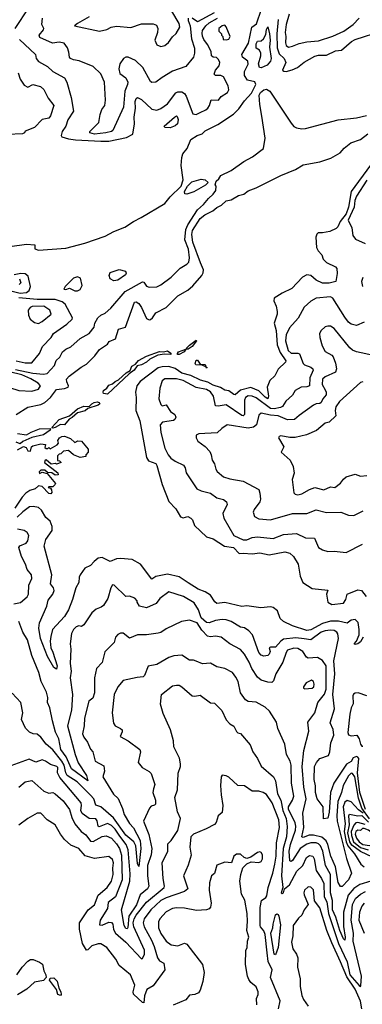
# Model space of a CAD drawing. Extents: x 1552033 to 1694788, y 811965 to 917215.
# Tile 419 of 632: x 1641212 to 1643840, y 848599 to 856153. Entities that reach past the tile are written whole.
import ezdxf

# ---------------------------------------------------------------- set-up
doc = ezdxf.new("R2010")
doc.units = 0

msp = doc.modelspace()

# ---------------------------------------------------------------- linework, layer by layer
at = {"layer": '0CON20XD'}
for points in [[(1641135, 854413.9), (1641265, 854430.4), (1641326.9, 854426.9), (1641328.8, 854395), (1641355.5, 854385.5), (1641565, 854401.3), (1641710.8, 854439.2), (1641867.2, 854492.8), (1641935, 854528.8), (1642017.6, 854562.4), (1642084.5, 854605.5), (1642144.7, 854635.3), (1642325, 854742.8), (1642365.8, 854795), (1642450.8, 854875), (1642465.7, 854925), (1642450.2, 855035), (1642455, 855096.7), (1642462.9, 855125), (1642495.5, 855164.5), (1642524, 855235), (1642573.3, 855265), (1642612, 855278), (1642635, 855300.6), (1642732.2, 855347.8), (1642850.8, 855429.2), (1642891.7, 855468.3), (1642935, 855530.8), (1642990.7, 855589.3), (1643022.9, 855655), (1643015, 855675.7), (1642958.9, 855688.9), (1642937.5, 855725), (1642936.8, 855755), (1642965, 855811.2), (1642961.8, 855835), (1642921.1, 855865), (1642914.8, 855885), (1642966.9, 855973.1), (1642993.1, 856096.9), (1643027.9, 856122.1), (1643066.2, 856233.8)], [(1641175, 856275.3), (1641269.5, 856269.5), (1641279.6, 856259.6), (1641278.5, 856245), (1641175.3, 856084.7)], [(1641745, 856174.1), (1641654.6, 856125), (1641632, 856105), (1641825, 856064.2), (1641881.3, 856078.7), (1641912.5, 856095), (1641955, 856102.9), (1642065, 856093.4), (1642145, 856120.6), (1642235, 856121.4), (1642260, 856110), (1642270.4, 856085), (1642267.7, 856055), (1642249.1, 855995), (1642265, 855959.2), (1642295, 855946.2), (1642325, 855955.8), (1642353, 855977), (1642385, 856022), (1642413, 856047), (1642440, 856095), (1642435.8, 856125), (1642378.5, 856218.5)], [(1641210.3, 856000.3), (1641334.2, 855885), (1641338.6, 855855), (1641355, 855832.5), (1641425, 855793.3), (1641466.8, 855756.8), (1641555, 855707.8), (1641574.6, 855675), (1641607.5, 855555), (1641625, 855450), (1641580.4, 855385), (1641566.8, 855335), (1641537.5, 855295), (1641530, 855265), (1641534.4, 855255), (1641585, 855239.4), (1641641, 855231), (1641835, 855220), (1641895, 855220), (1642031.1, 855248.9), (1642080, 855275), (1642092.6, 855355), (1642089.7, 855405), (1642099, 855475), (1642097.5, 855525), (1642105, 855549.2), (1642115, 855555.7), (1642145, 855541.1), (1642225, 855466.8), (1642265, 855460), (1642295, 855471.5), (1642345, 855507.1), (1642408.7, 855591.3), (1642425, 855599.6), (1642455, 855600.5), (1642475.9, 855585.9), (1642487.6, 855567.6), (1642540, 855430), (1642565, 855424.6), (1642595, 855441.1), (1642639.1, 855460.9), (1642655.7, 855475), (1642668.9, 855495), (1642681.4, 855538.6), (1642736.7, 855535), (1642756.1, 855563.9), (1642805, 855594.2), (1642815.7, 855615), (1642810, 855645), (1642774.4, 855714.4), (1642755, 855724.3), (1642715, 855724), (1642704.1, 855734.1), (1642712.9, 855765), (1642742.1, 855797.9), (1642746.9, 855825), (1642737.3, 855847.3), (1642722.4, 855862.4), (1642695, 855865.6), (1642684, 855875), (1642679.4, 855909.4), (1642653.4, 855963.4), (1642625, 856000), (1642615, 856026.7), (1642610.8, 856050.8), (1642615, 856069.2), (1642639.6, 856105), (1642665, 856127.9), (1642730, 856165)], [(1642503.3, 856165), (1642503.8, 856146.2), (1642519.5, 856105), (1642529.8, 856005), (1642551.9, 855935), (1642552.5, 855895), (1642545.3, 855864.7), (1642485, 855793.3), (1642385, 855758.2), (1642305, 855708.5), (1642255, 855674.3), (1642225, 855670), (1642215, 855678.8), (1642155.7, 855785), (1642098.9, 855838.9), (1642045, 855865.8), (1642025, 855865.6), (1642007.5, 855855), (1641978.8, 855815), (1641972.4, 855775), (1641981.2, 855741.2), (1642025, 855705.8), (1642040.7, 855675), (1642039.3, 855655), (1642017.8, 855605), (1642008.7, 855481.3), (1641927.4, 855302.6), (1641915.8, 855294.2), (1641872.9, 855285), (1641785, 855274.1), (1641750, 855285), (1641750, 855295), (1641819.2, 855365), (1641828.6, 855425), (1641842.9, 855465), (1641865.5, 855494.5), (1641871.2, 855535), (1641861.5, 855675), (1641835, 855737.5), (1641776.7, 855795), (1641668.4, 855838.4), (1641625, 855844.4), (1641600.9, 855855), (1641593.4, 855865), (1641589.1, 855905), (1641577.6, 855937.6), (1641552, 855972), (1641515, 855980), (1641462.4, 855972.4), (1641367.2, 856017.2), (1641360.9, 856035), (1641394.3, 856075), (1641395.8, 856085), (1641382.5, 856115), (1641386.9, 856165)], [(1642704.7, 856205), (1642575, 856137.1), (1642535, 856165.2)], [(1643195.7, 856155), (1643185.4, 856045), (1643186.6, 855936.6), (1643201.1, 855891.1), (1643240, 855855), (1643253.3, 855825), (1643227.8, 855765), (1643237.5, 855757.5), (1643255, 855756.4), (1643300.6, 855769.4), (1643343.5, 855786.5), (1643395, 855827.6), (1643475, 855874.1), (1643505, 855882), (1643565, 855880), (1643635, 855912.9), (1643680.3, 855919.7), (1643757.3, 855985), (1643785, 856001.6), (1643993.4, 856066.6), (1644019.2, 856085), (1644024.5, 856125), (1644044.2, 856155)], [(1643280, 856195), (1643255, 856116.7), (1643246.9, 856055), (1643253.9, 856023.9), (1643251.6, 855975), (1643256.5, 855955), (1643275, 855943.3), (1643305, 855948.7), (1643355, 855970.4), (1643415, 855982.5), (1643505, 855990.5), (1643613.7, 856026.3), (1643698, 856065), (1643770, 856115), (1643815, 856164.2)], [(1642795, 855997.5), (1642815, 856002.5), (1642826.7, 856025), (1642795, 856097.5), (1642785, 856110), (1642765, 856106.2), (1642740, 856085), (1642740, 856065), (1642760, 856045), (1642760, 856035), (1642770, 856025), (1642771.7, 856001.7), (1642795, 855997.5)], [(1643065, 855782.5), (1643050.4, 855785), (1643044.2, 855814.2), (1643062.4, 855875), (1643062.5, 855895), (1643050.3, 855920.2), (1643025.5, 855935.5), (1643025, 855966.7), (1643035, 855987.3), (1643065, 855990.4), (1643083.2, 856006.8), (1643100.7, 856039.3), (1643105, 856077.5), (1643115, 856097.5), (1643129.2, 856045), (1643133.4, 855995), (1643127.9, 855942.1), (1643141.2, 855855), (1643134.8, 855835), (1643110.2, 855805), (1643065, 855782.5)], [(1641199, 855745), (1641215, 855695.6), (1641245, 855650.8), (1641275, 855635.8), (1641313.6, 855656.4), (1641370.9, 855640.9), (1641397.6, 855617.6), (1641429.8, 855549.8), (1641474.5, 855494.5), (1641447.9, 855415), (1641435, 855397.5), (1641385, 855387.3), (1641325, 855325.7), (1641255, 855296.7), (1641248.8, 855285), (1641233.2, 855276.8), (1641118.3, 855271.7)], [(1641178.5, 853468.5), (1641311.6, 853441.6), (1641395, 853433.5), (1641422.1, 853437.9), (1641479.9, 853500.1), (1641492.4, 853537.6), (1641520.8, 853565), (1641539.5, 853605), (1641565, 853624.4), (1641605, 853642.9), (1641675, 853707.8), (1641745, 853746.7), (1641783.3, 853795), (1641787.8, 853825), (1641811.5, 853865), (1641834.1, 853885), (1641868.7, 853901.3), (1641910.4, 853939.6), (1642021, 854069), (1642155, 854141.1), (1642165, 854138.6), (1642185, 854107.8), (1642205, 854101.8), (1642265, 854104.5), (1642295, 854117.8), (1642375, 854177.3), (1642443.2, 854246.8), (1642495, 854276.4), (1642508.4, 854291.6), (1642514.2, 854325.8), (1642506.2, 854393.8), (1642479.7, 854465), (1642487.5, 854542.5), (1642501.8, 854578.2), (1642576, 854694), (1642622, 854735), (1642659.2, 854780.8), (1642696.7, 854815), (1642716.1, 854843.9), (1642720, 854875), (1642712.5, 854885), (1642720, 854915), (1642738.8, 854931.2), (1642755, 854957.1), (1642833.4, 854996.6), (1642932.4, 855065), (1642998.2, 855101.8), (1643081.3, 855165), (1643093.6, 855245), (1643068.3, 855411.7), (1643052.9, 855502.9), (1643048.3, 855575), (1643058.5, 855595), (1643085, 855614.6), (1643105, 855621.2), (1643131, 855605), (1643295, 855359), (1643315, 855333.8), (1643335, 855322.6), (1643375, 855315.6), (1643405, 855319.1), (1643655, 855383.5), (1643795, 855400.8), (1643871.6, 855418.4)], [(1642365, 855324.3), (1642324.7, 855324.7), (1642319.5, 855335), (1642398.6, 855405), (1642415, 855414.3), (1642420.9, 855410.9), (1642426.6, 855386.6), (1642421.2, 855355), (1642405, 855338.9), (1642365, 855324.3)], [(1642598.1, 854288.1), (1642540.8, 854445), (1642532.3, 854505), (1642537.8, 854535), (1642595, 854627.6), (1642631.2, 854655), (1642693.1, 854686.9), (1642725, 854712.6), (1642760.9, 854729.1), (1642795, 854762.5), (1642835, 854769.8), (1642891.1, 854805), (1642931.3, 854815), (1642965, 854839.6), (1643025, 854862.8), (1643215, 854956.5), (1643327.5, 855002.5), (1643385, 855039), (1643515, 855061.7), (1643599.6, 855090.4), (1643668.8, 855131.2), (1643701.5, 855168.5), (1643752.6, 855207.4), (1643825.8, 855235), (1643881.9, 855278.1)], [(1643902.2, 855037.8), (1643754.5, 854835.5), (1643734.7, 854715), (1643715, 854662.9), (1643669.4, 854605), (1643651.5, 854565), (1643638.5, 854551.5), (1643591.8, 854528.2), (1643535, 854517.7), (1643501.6, 854518.4), (1643491.2, 854508.8), (1643484.1, 854485), (1643488.6, 854405), (1643500.8, 854380.8), (1643528.7, 854348.7), (1643540.4, 854315), (1643565, 854291.5), (1643635, 854257.1), (1643644, 854245), (1643646.2, 854205), (1643635.8, 854144.2), (1643585, 854131.9), (1643535, 854131.8), (1643486, 854156), (1643445, 854191.8), (1643415, 854196.1), (1643381.5, 854178.5), (1643300.2, 854089.8), (1643225.3, 854054.7), (1643163.5, 854016.5), (1643162.4, 853995), (1643178.7, 853955), (1643185.9, 853915), (1643185.8, 853894.2), (1643164.5, 853825), (1643178.8, 853768.8), (1643187.6, 853657.6), (1643208.7, 853598.7), (1643254, 853535), (1643251.2, 853525), (1643195, 853471.2), (1643168.3, 853421.7), (1643130, 853385), (1643109.1, 853335), (1643120, 853265), (1643115.4, 853244.6), (1643095, 853256.8), (1643046.9, 853306.9), (1642985, 853330.5), (1642905, 853309.7), (1642865, 853275.4), (1642855, 853276.7), (1642815.1, 853305.1), (1642785, 853311.2), (1642751.3, 853331.4), (1642695, 853348.6), (1642655, 853372.9), (1642598.6, 853388.6), (1642525, 853422.4), (1642455, 853440.3), (1642405, 853477.2), (1642355, 853491.2), (1642305, 853489.7), (1642275, 853481.6), (1642135, 853378.1), (1642109.4, 853345), (1642100.8, 853295), (1642106.4, 853255), (1642102, 853155), (1642132.9, 853075), (1642184.2, 852795), (1642199.6, 852769.6), (1642255, 852747.3), (1642265, 852734), (1642305.9, 852585.9), (1642355, 852457.5), (1642409.7, 852399.7), (1642445, 852339.6), (1642465, 852332.2), (1642501.4, 852341.4), (1642525, 852328.6), (1642537.5, 852315), (1642552.1, 852272.1), (1642645, 852185.7), (1642695, 852171.5), (1642783, 852113), (1642851.9, 852105), (1642895, 852058.9), (1642925, 852061.4), (1642995, 852055.5), (1643055, 852062.7), (1643125, 852047.8), (1643245, 852069.6), (1643285, 852060), (1643311.9, 852035), (1643348.9, 851975), (1643362.3, 851885), (1643382.9, 851835), (1643455, 851789.4), (1643576.1, 851776.1), (1643566.2, 851745), (1643574.2, 851685), (1643605, 851666), (1643695, 851677.1), (1643714.5, 851705), (1643725, 851746.2), (1643805, 851778), (1643832.5, 851775), (1643868.8, 851728.8)], [(1642495, 854813.8), (1642478.1, 854818.1), (1642475.8, 854835), (1642499.1, 854875), (1642531.7, 854908.3), (1642605, 854930.8), (1642633.9, 854923.9), (1642656.7, 854905), (1642637.3, 854882.7), (1642548.1, 854831.9), (1642495, 854813.8)], [(1643875, 854921.9), (1643795, 854798.9), (1643782.9, 854765), (1643776.3, 854715), (1643730.9, 854615), (1643759.3, 854555), (1643766.9, 854496.9), (1643788.3, 854468.3), (1643861.2, 854435)], [(1641185, 853125.4), (1641275, 853180.6), (1641375, 853201.5), (1641405, 853216.7), (1641448.9, 853255), (1641493, 853317), (1641556.7, 853323.3), (1641584.2, 853335), (1641586.9, 853345), (1641574.2, 853374.2), (1641571.2, 853395), (1641591.7, 853418.3), (1641682.9, 853487.1), (1641725, 853511.4), (1641787.5, 853575), (1641825, 853622.9), (1641885, 853664.3), (1641899.2, 853685), (1641945.7, 853704.3), (1641970.5, 853779.5), (1642022.9, 853795), (1642092.9, 853987.1), (1642105, 853989.2), (1642125, 853976.9), (1642146.1, 853946.1), (1642185, 853860), (1642205, 853849.4), (1642215, 853851.9), (1642231.1, 853865), (1642257.1, 853905), (1642334.3, 853945.7), (1642425, 854034.5), (1642501.5, 854078.5), (1642539.4, 854110.6), (1642608.8, 854191.2), (1642619.3, 854210.7), (1642620.8, 854235), (1642598.1, 854288.1)], [(1641215, 854056), (1641265, 854060.8), (1641285, 854076.7), (1641295.8, 854105), (1641276.7, 854185), (1641255, 854204.2), (1641220, 854205), (1641170, 854195)], [(1641635, 854073.3), (1641655, 854073.8), (1641675.6, 854084.4), (1641691.1, 854115), (1641679.4, 854169.4), (1641655, 854181.3), (1641625, 854170), (1641560, 854105), (1641550, 854085), (1641565, 854082.5), (1641595, 854093.3), (1641635, 854073.3)], [(1641935, 854150.3), (1641906.4, 854165), (1641898.9, 854191.1), (1641905, 854214.4), (1641975, 854235.3), (1642022.6, 854222.6), (1642028.9, 854208.9), (1642022.2, 854195), (1641965, 854154), (1641935, 854150.3)], [(1643843.8, 854176.2), (1643834.6, 854145.4), (1643840.9, 854105)], [(1641210, 854165), (1641220, 854135), (1641208.3, 854121.7)], [(1641075, 854090), (1641215, 854056)], [(1641299.3, 853519.3), (1641305, 853520.9), (1641365, 853591.4), (1641386.7, 853645), (1641452.5, 853715), (1641471.8, 853745), (1641573.9, 853816.1), (1641613.5, 853855), (1641616.3, 853866.3), (1641561.2, 853971.2), (1641538.3, 853988.3), (1641485, 854005.7), (1641345, 854007.6), (1641205, 854018.9)], [(1643855, 853833.3), (1643795, 853807.1), (1643755, 853816.5), (1643735, 853831.8), (1643705, 853872.1), (1643615, 854017.2), (1643595, 854025.8), (1643485, 854017.8), (1643445, 853993.1), (1643393.4, 853946.6), (1643347.3, 853862.7), (1643282, 853788), (1643254.8, 853735), (1643251, 853689), (1643270.4, 853615), (1643295, 853593.7), (1643345, 853595.2), (1643358.6, 853588.6), (1643385.4, 853515), (1643395.3, 853505.3), (1643445, 853487.5), (1643461.5, 853475), (1643463.6, 853465), (1643436.5, 853405), (1643435.4, 853345), (1643415, 853336.4), (1643370, 853335), (1643325, 853307.5), (1643305, 853271.4), (1643253.5, 853226.5), (1643228.9, 853185), (1643213, 853177), (1643162.7, 853167.3), (1643135, 853170.4), (1643025, 853251.7), (1642995, 853265.2), (1642965, 853267.4), (1642944.6, 853255), (1642936.8, 853235), (1642936.8, 853123.2), (1642925.8, 853114.2), (1642915, 853116.5), (1642795, 853199.1), (1642735, 853188), (1642715, 853190.9), (1642699.7, 853265), (1642675, 853299.1), (1642645, 853316), (1642565, 853330.2), (1642465.8, 853385.8), (1642415, 853399), (1642325, 853396.9), (1642305, 853382), (1642288.1, 853325), (1642279.6, 853245), (1642295, 853201.9), (1642305, 853191.8), (1642335, 853198.1), (1642368.1, 853148.1), (1642401.9, 853125), (1642410, 853105), (1642402, 853085), (1642391.7, 853078.3), (1642306, 853065), (1642289.6, 853045), (1642294.2, 852985), (1642326, 852865), (1642349.6, 852815), (1642370.3, 852790.3), (1642405, 852765.3), (1642468.6, 852735), (1642480, 852715), (1642487.6, 852677.6), (1642569.4, 852555), (1642605, 852537.9), (1642675, 852520.5), (1642725, 852484.5), (1642775, 852473.3), (1642797.5, 852455), (1642803.1, 852435), (1642770, 852365), (1642777.9, 852327.9), (1642855.7, 852195), (1642925, 852163.6), (1642955, 852163.1), (1642995, 852179.3), (1643035, 852184.7), (1643155.9, 852174.1), (1643235, 852203.2), (1643335, 852211.8), (1643405, 852178.2), (1643474.4, 852174.4), (1643505, 852103.8), (1643535.7, 852085.7), (1643575, 852074), (1643625, 852075.8), (1643715, 852065.8), (1643841.3, 852128.7)], [(1641355, 853823.1), (1641385, 853836.7), (1641453.6, 853895), (1641443.8, 853925), (1641397.3, 853955), (1641307.2, 853952.8), (1641291.1, 853945), (1641276.5, 853925), (1641278.5, 853885), (1641293.3, 853855), (1641325, 853829.4), (1641355, 853823.1)], [(1643925, 853576.5), (1643795.8, 853605.8), (1643765, 853618.5), (1643744.6, 853635), (1643625, 853784.3), (1643595, 853800.8), (1643575, 853802.5), (1643555, 853796), (1643525, 853768), (1643512.7, 853745), (1643514.5, 853715.5), (1643531.7, 853651.7), (1643555, 853608.1), (1643605, 853578.5), (1643615.9, 853565.9), (1643635, 853518.8), (1643642.3, 853475), (1643635, 853450), (1643555, 853412.3), (1643535.4, 853395), (1643530.7, 853355), (1643554.4, 853314.4), (1643562.8, 853295), (1643562.1, 853275), (1643537.1, 853245), (1643524.7, 853215.3), (1643515, 853207.5), (1643485, 853205.4), (1643465, 853195.5), (1643355, 853116.9), (1643320.8, 853085), (1643265, 853082.9), (1643195, 853112.7), (1643135, 853118.5), (1643064.7, 853135.3), (1643045, 853119.2), (1643029.2, 853045), (1643004, 853026), (1642965, 853020.3), (1642804.2, 853045.8), (1642762.1, 853017.9), (1642726.9, 852983.1), (1642585, 852975.9), (1642565, 852965.8), (1642565.7, 852945), (1642579.4, 852919.4), (1642635, 852879.2), (1642669.4, 852839.4), (1642680.6, 852815), (1642687.1, 852775), (1642707.1, 852745), (1642715.7, 852705), (1642727.2, 852687.2), (1642775, 852646.7), (1642825, 852630.5), (1642925, 852613.5), (1643045, 852550), (1643055, 852520), (1643059.4, 852475), (1643052.9, 852455), (1643009.2, 852395), (1643002.5, 852375), (1643012.7, 852342.7), (1643045, 852324.5), (1643135, 852316.9), (1643304.1, 852365.9), (1643415, 852365.5), (1643485, 852391.8), (1643565, 852373.5), (1643675, 852376), (1643735, 852352.5), (1643775, 852349.2), (1643845.5, 852384.5)], [(1642435, 853584.7), (1642423.3, 853585), (1642421.4, 853591.4), (1642430.6, 853605), (1642486.2, 853624.2), (1642493.3, 853626.7), (1642494.2, 853635), (1642513.3, 853655), (1642565, 853693.3), (1642568.8, 853688.8), (1642535.7, 853645), (1642505, 853626), (1642486.2, 853624.2), (1642474, 853605), (1642435, 853584.7)], [(1641885, 853280.6), (1641855.6, 853285), (1641851.1, 853295), (1641855, 853308.2), (1641879.4, 853325), (1641895, 853348), (1641925, 853358.5), (1641945, 853377.5), (1641970.7, 853389.3), (1642028.1, 853445), (1642058.3, 853461.7), (1642071.2, 853495), (1642100.3, 853509.7), (1642122.4, 853537.6), (1642185, 853570.5), (1642285, 853606.5), (1642315, 853604.4), (1642345, 853611.5), (1642370, 853595), (1642370, 853585), (1642323.5, 853586.5), (1642270.8, 853579.2), (1642210.6, 853549.4), (1642185, 853526.8), (1642145, 853505.4), (1642112.7, 853497.3), (1642089.5, 853465), (1642052.7, 853437.3), (1641885, 853280.6)], [(1641185, 853536.9), (1641255, 853519.8), (1641299.3, 853519.3)], [(1642645, 853480), (1642640, 853490), (1642611.7, 853501.7), (1642562.5, 853505), (1642557.5, 853515), (1642565, 853540), (1642575, 853540), (1642595, 853510), (1642635, 853507.5), (1642640, 853490), (1642650, 853485), (1642645, 853480)], [(1641305, 853303.9), (1641355, 853319.5), (1641370.9, 853345), (1641354.5, 853365), (1641297.7, 853397.7), (1641228.5, 853428.5), (1641132.7, 853452.7), (1641035, 853467.5), (1640996.1, 853463.9), (1640985.6, 853455), (1640990, 853435), (1641022.5, 853385), (1641060.8, 853355), (1641205, 853307.8), (1641305, 853303.9)], [(1643845, 853375.6), (1643825, 853369.2), (1643665, 853223.3), (1643635.9, 853184.1), (1643630.8, 853155), (1643637.5, 853115), (1643585, 853065.6), (1643555, 853057.7), (1643487.8, 853002.2), (1643411, 852969), (1643325, 852948.2), (1643285, 852947.5), (1643215, 852959.5), (1643201.2, 852955), (1643196.2, 852945), (1643236.7, 852875), (1643216.7, 852835), (1643286, 852775), (1643310, 852725), (1643316, 852675), (1643301.4, 852625), (1643314.4, 852524.4), (1643325, 852512), (1643345, 852508.6), (1643375, 852516.5), (1643435, 852550), (1643475, 852564.2), (1643545, 852545.5), (1643595, 852568.6), (1643630, 852565), (1643673.4, 852596.6), (1643695, 852628.1), (1643716, 852646), (1643784.1, 852665.9), (1643825, 852650.9), (1643875, 852657.3)], [(1641465, 853019.2), (1641459.2, 853025), (1641514.1, 853085.9), (1641595, 853112.9), (1641655, 853168.6), (1641705, 853187.1), (1641745, 853185.8), (1641764.1, 853205.9), (1641783.8, 853215), (1641805, 853220.9), (1641821.4, 853215), (1641825.7, 853205), (1641813.3, 853195), (1641735, 853169.2), (1641715, 853152.5), (1641654.1, 853135.9), (1641615, 853100.4), (1641591.7, 853088.3), (1641555, 853045.6), (1641525, 853048), (1641485, 853023.6), (1641465, 853019.2)], [(1641195.9, 852854.1), (1641242, 852878), (1641261.7, 852871.7), (1641275, 852846.2), (1641295, 852842.5), (1641303.3, 852875), (1641312.5, 852885), (1641375, 852900), (1641410, 852895), (1641405, 852870), (1641415, 852862.5), (1641427.5, 852862.5), (1641435, 852870), (1641445, 852860), (1641498.3, 852891.7), (1641510, 852905), (1641503.3, 852925), (1641516.7, 852945), (1641535, 852956.2), (1641555, 852958.8), (1641600.7, 852940.7), (1641635, 852910), (1641658.3, 852921.7), (1641685, 852920), (1641738.3, 852858.3), (1641737.5, 852835), (1641720, 852815), (1641718.3, 852801.7), (1641676.1, 852793.9), (1641623.8, 852813.8), (1641587, 852847), (1641548.3, 852841.7), (1641528.3, 852821.7), (1641515, 852820), (1641501.7, 852808.3), (1641501.7, 852771.7), (1641518.3, 852768.3), (1641530, 852755), (1641495, 852742.5), (1641487.5, 852747.5), (1641453.8, 852743.8), (1641415, 852777.5), (1641405, 852770), (1641403, 852757), (1641505, 852676.7), (1641507.7, 852662.3), (1641485, 852660), (1641457.3, 852677.3), (1641425, 852680), (1641405, 852696.2), (1641375, 852696.2), (1641360, 852685), (1641365, 852672.5), (1641385, 852682.5), (1641422.5, 852672.5), (1641486.1, 852596.1), (1641482.5, 852585), (1641465, 852570), (1641435, 852570), (1641430, 852565), (1641448.3, 852558.3), (1641457, 852547), (1641457.5, 852525), (1641450, 852515), (1641435, 852517.5), (1641385, 852572.5), (1641355, 852577.5), (1641331.2, 852555), (1641289.1, 852540.9), (1641258.9, 852521.1), (1641229.7, 852490.3), (1641175, 852405.6)], [(1641195, 852977.5), (1641265, 852968.5), (1641300.7, 852989.3), (1641365, 853013.8), (1641447.8, 853017.8), (1641446.1, 853003.9), (1641395, 852968.5), (1641305, 852947.5), (1641235, 852918.2), (1641215, 852900), (1641185, 852910.7)], [(1643845.9, 851415), (1643825, 851379.2), (1643805, 851364.2), (1643785, 851360), (1643777.5, 851365), (1643796.2, 851385), (1643816.7, 851433.3), (1643816.8, 851475), (1643808.5, 851528.5), (1643785, 851550.9), (1643755, 851545.4), (1643725, 851523.4), (1643658.1, 851538.1), (1643595, 851538.8), (1643535, 851520.5), (1643445, 851471.4), (1643415, 851468), (1643305, 851501.9), (1643236.5, 851535), (1643209.4, 851559.4), (1643188.3, 851618.3), (1643155, 851644.6), (1643135, 851648.9), (1643061.6, 851641.6), (1642955, 851655.4), (1642915, 851652.5), (1642785, 851681.5), (1642725, 851675.5), (1642708.1, 851688.1), (1642675, 851739.1), (1642634.2, 851764.2), (1642581.9, 851785), (1642503.1, 851833.1), (1642435, 851878.3), (1642345, 851899.5), (1642255, 851881.3), (1642225, 851860.9), (1642138.1, 851975), (1642075, 852011.8), (1641985, 852020.3), (1641955, 852015.9), (1641905, 851997.5), (1641845, 852028.1), (1641815, 852021.9), (1641782.7, 851997.3), (1641755.3, 851964.7), (1641712.5, 851945), (1641675.6, 851894.4), (1641667.1, 851875), (1641666.4, 851835), (1641642.1, 851795), (1641615.7, 851704.3), (1641585, 851626.7), (1641556.4, 851575), (1641464.8, 851475.2), (1641449.6, 851420.4), (1641446.5, 851385), (1641451.3, 851335), (1641465, 851302), (1641499.7, 851195), (1641495, 851170), (1641475, 851184.4), (1641425, 851268.1), (1641372.5, 851405), (1641357.5, 851485), (1641365, 851525.8), (1641420.4, 851655), (1641429.2, 851700.8), (1641465, 851746.2), (1641475.8, 851775), (1641471.2, 851795), (1641448.8, 851825), (1641458, 851895), (1641399.1, 852115), (1641411.7, 852165), (1641459.8, 852235), (1641459.8, 852265), (1641446, 852305), (1641412.7, 852335), (1641380.2, 852390.2), (1641355, 852410), (1641315, 852417.9), (1641286.7, 852415), (1641235, 852376.5), (1641193.1, 852336.9)], [(1641167.2, 851672.8), (1641218, 851682), (1641269.1, 851725), (1641279.8, 851745), (1641281.8, 851815), (1641305.8, 851865), (1641302.1, 851895), (1641268.9, 851935), (1641257.1, 851977), (1641224.8, 852035), (1641205.7, 852104.3), (1641212.7, 852117.3), (1641261.7, 852138.3), (1641273.8, 852156.2), (1641281.8, 852195), (1641268.5, 852218.5), (1641245, 852233.5), (1641194.7, 852244.7)], [(1643863.2, 850095), (1643819.7, 850225), (1643803.9, 850375), (1643813.3, 850485), (1643806.6, 850496.6), (1643795, 850501.5), (1643768.6, 850491.4), (1643755, 850462.3), (1643719.1, 850440.9), (1643620.8, 850295), (1643595.2, 850225), (1643586.2, 850073.8), (1643575, 850028), (1643543.3, 850023.3), (1643540, 850115), (1643493.8, 850175), (1643480.5, 850225), (1643480.3, 850275), (1643471.2, 850325), (1643473.9, 850425), (1643488.2, 850455), (1643514.5, 850485.5), (1643580.9, 850509.1), (1643590.8, 850535), (1643598, 850605), (1643622.5, 850665), (1643616.5, 850706.5), (1643592.2, 850757.8), (1643626.1, 850865), (1643612.6, 850975), (1643629.7, 851135), (1643620.7, 851235), (1643656.8, 851406.8), (1643651.6, 851441.6), (1643643.3, 851455), (1643625, 851465.9), (1643595, 851469.2), (1643555, 851464.8), (1643525, 851453.8), (1643445, 851395.8), (1643395, 851404.3), (1643329, 851411), (1643235, 851401.4), (1643213.9, 851386.1), (1643175, 851340.5), (1643135, 851340), (1643126.7, 851335), (1643134, 851305), (1643126, 851285), (1643114.3, 851275.7), (1643085, 851270), (1643065, 851278.1), (1643045, 851299.4), (1642997.8, 851435), (1642969.2, 851465), (1642935, 851486.5), (1642905, 851492.2), (1642835, 851535.9), (1642795, 851549.7), (1642765, 851550.8), (1642715, 851542.9), (1642665, 851526.7), (1642645, 851527.3), (1642603, 851565), (1642584.5, 851624.5), (1642550.5, 851680.5), (1642469.1, 851729.1), (1642355, 851762.7), (1642286.8, 851713.2), (1642258.8, 851675), (1642185, 851640), (1642131.2, 851655), (1642113.8, 851685), (1642113.3, 851695), (1642095, 851716.2), (1642055, 851731.2), (1642025, 851728.8), (1641937.5, 851815), (1641925, 851816.2), (1641910, 851795), (1641887, 851713), (1641855, 851660), (1641837.5, 851645), (1641799.5, 851630.5), (1641765, 851602.5), (1641705, 851511.2), (1641685, 851497.5), (1641665, 851503.3), (1641645, 851496), (1641624.3, 851475), (1641608.6, 851445), (1641598.8, 851365), (1641603.8, 851323.8), (1641599.7, 851215), (1641607.5, 851155), (1641600.3, 851105), (1641617, 850975), (1641609.3, 850855), (1641577.4, 850735), (1641637.6, 850515), (1641661.5, 850451.5), (1641724.4, 850355), (1641735, 850314.2), (1641609.8, 850405), (1641567.6, 850497.6), (1641527.8, 850555), (1641511.7, 850635), (1641487.7, 850687.7), (1641463.3, 850773.3), (1641444.1, 850874.1), (1641424.3, 850915), (1641427.7, 850952.3), (1641418.1, 850995), (1641375.4, 851075.4), (1641358.8, 851145), (1641306, 851275), (1641272.5, 851395), (1641236.4, 851455), (1641205.4, 851535.4)], [(1643895, 850023.5), (1643835, 850104.9), (1643810.6, 850180.6), (1643782.2, 850345), (1643765, 850370.8), (1643755, 850372.5), (1643735, 850352.7), (1643693.1, 850276.9), (1643680.5, 850225), (1643652, 850155), (1643644.5, 850045), (1643647.7, 850005), (1643717.9, 849717.9), (1643757.5, 849605), (1643734.4, 849555), (1643685, 849502.2), (1643673.1, 849503.1), (1643654.6, 849534.6), (1643633.2, 849653.2), (1643599.5, 849735), (1643576, 849825), (1643562.3, 849852.3), (1643530.5, 849880.5), (1643465, 849896.8), (1643433.5, 849896.5), (1643385, 849878.7), (1643375.5, 849885), (1643391.6, 849955), (1643382.8, 850065), (1643408.8, 850175), (1643392, 850265), (1643379, 850425), (1643392.2, 850547.7), (1643430, 850695), (1643421.5, 850765), (1643474.7, 850835.3), (1643498.7, 850915), (1643550.7, 850979.3), (1643563, 851017), (1643562.4, 851195), (1643535, 851237.8), (1643495, 851259.4), (1643424.6, 851254.6), (1643412.7, 851262.7), (1643384.6, 851305), (1643345, 851328.8), (1643315, 851332), (1643265.7, 851315), (1643255, 851299.2), (1643231.5, 851225), (1643175.4, 851135), (1643158.6, 851081.4), (1643145, 851069.2), (1643115, 851070.9), (1643065, 851087.1), (1643035, 851108.9), (1642992.2, 851175), (1642972.9, 851222.9), (1642936.1, 851286.1), (1642905, 851322.5), (1642822.9, 851365), (1642756.7, 851415), (1642715, 851422.7), (1642675, 851417.7), (1642653.1, 851423.1), (1642609.7, 851469.7), (1642574.2, 851525), (1642515, 851546), (1642453.8, 851536.2), (1642335, 851479.1), (1642295, 851451.5), (1642273.9, 851446.1), (1642185, 851432.9), (1642115, 851433.6), (1642055, 851407.1), (1642005, 851447.5), (1641985, 851446.5), (1641965, 851437.1), (1641947.5, 851415), (1641936.9, 851375), (1641865, 851304), (1641845, 851222.5), (1641800, 851175), (1641785.9, 851105), (1641785, 850990), (1641772.3, 850947.7), (1641741.2, 850925), (1641709.1, 850795), (1641705.5, 850735.5), (1641693.8, 850675), (1641705, 850648), (1641731.7, 850611.7), (1641755, 850558), (1641772.9, 850535), (1641792, 850465), (1641857.7, 850427.7), (1641863, 850387), (1641849.1, 850345), (1641931.2, 850211.2), (1641967.5, 850177.5), (1642001.6, 850101.6), (1642013.3, 850055), (1642055, 849986.2), (1642085, 849954.4), (1642135.7, 849855.7), (1642140.5, 849795), (1642125, 849657.5), (1642115, 849680), (1642101.9, 849815), (1642087, 849845), (1642025, 849896.9), (1641930.4, 850030.4), (1641835, 850113.5), (1641795, 850128.2), (1641780.6, 850175), (1641756, 850205), (1641652.1, 850305), (1641575, 850354.1), (1641565.1, 850375.1), (1641553.9, 850435), (1641535.7, 850465), (1641465, 850552.5), (1641415.4, 850595), (1641375, 850650), (1641345, 850671.5), (1641315, 850675.6), (1641288, 850688), (1641256.6, 850716.6), (1641226.2, 850785), (1641235.8, 850834.2), (1641220.8, 850915), (1641155, 850986.9)], [(1643905, 849544.1), (1643821.2, 849518.8), (1643775, 849488.1), (1643732.5, 849437.5), (1643715, 849381.4), (1643696.6, 849305), (1643695.2, 849195.2), (1643708.4, 849115), (1643705, 849092.5), (1643695, 849102.5), (1643667, 849165), (1643637.5, 849267.5), (1643610.1, 849325), (1643610.7, 849395), (1643596.8, 849455), (1643595.8, 849595), (1643558.1, 849665), (1643537.1, 849775), (1643519.8, 849815), (1643505, 849829.8), (1643485, 849836.9), (1643445, 849838.7), (1643415, 849828.5), (1643363.1, 849795), (1643305, 849702.3), (1643295, 849695.5), (1643285, 849698.9), (1643279.2, 849775), (1643288.4, 849825), (1643327.8, 849935), (1643330.9, 849965), (1643325, 849991.1), (1643273.8, 850096.1), (1643275, 850115.6), (1643304.8, 850165.2), (1643314.6, 850195), (1643296.4, 850295), (1643293.5, 850435), (1643285.4, 850465), (1643259.2, 850515), (1643246.4, 850595), (1643192.9, 850715), (1643181.4, 850765), (1643129.1, 850849.1), (1643095, 850879.2), (1643025, 850917.8), (1642965, 850922.2), (1642942.9, 850935), (1642905, 850988.8), (1642886.7, 851075), (1642870.2, 851110.2), (1642844.6, 851144.6), (1642785.4, 851175.4), (1642725, 851187.5), (1642675, 851217.7), (1642615, 851210.8), (1642565, 851231.1), (1642545, 851239.4), (1642515, 851238.9), (1642455, 851277.5), (1642395, 851272.2), (1642355, 851261.1), (1642265, 851207.5), (1642197, 851193), (1642168.9, 851121.1), (1642159.1, 851110.9), (1642112.9, 851107.1), (1642006.8, 851083.2), (1641965.5, 851034.5), (1641937.5, 850975), (1641920.8, 850835), (1641930.9, 850755), (1641945, 850735.6), (1641986.2, 850716.2), (1641997.1, 850705), (1641999.1, 850690.9), (1641983, 850653), (1642045, 850620.8), (1642132.5, 850555), (1642138.6, 850535), (1642120.6, 850455), (1642151.9, 850415), (1642204.5, 850384.5), (1642219.3, 850369.3), (1642248.8, 850285), (1642237.8, 850252.2), (1642233.8, 850225), (1642253.3, 850165), (1642254.1, 850135.9), (1642245, 850126.2), (1642221.2, 850118.8), (1642208.8, 850105), (1642161.4, 850005), (1642202.2, 849902.2), (1642224.7, 849795), (1642220.3, 849745), (1642193.1, 849665), (1642191.7, 849585), (1642202.6, 849505), (1642192.7, 849485), (1642135, 849439.1), (1642107.7, 849362.3), (1642049.1, 849275), (1642041.1, 849188.9), (1642035, 849177.8), (1642025, 849182.1), (1642013.9, 849205), (1641992.8, 849325), (1642056.3, 849543.7), (1642060.1, 849600.1), (1642044.4, 849784.4), (1642028.5, 849825), (1641978.8, 849888.8), (1641945, 849944), (1641915, 849971.9), (1641885, 849985.6), (1641821.6, 849961.6), (1641815, 849965.8), (1641806.3, 850006.3), (1641795, 850022.7), (1641745, 850024.7), (1641692.2, 850062.2), (1641681.9, 850085), (1641686.6, 850125), (1641682.3, 850145), (1641519.1, 850339.1), (1641501.2, 850375), (1641504.5, 850415), (1641496.9, 850425), (1641449.3, 850439.3), (1641410.8, 850465), (1641385, 850473.8), (1641335, 850457.5), (1641285, 850479.4), (1641115, 850417.5)], [(1643398.8, 851018.8), (1643455, 851024.6), (1643467.3, 851035), (1643471.2, 851055), (1643465, 851075.8), (1643450, 851085), (1643408.8, 851065), (1643390, 851035), (1643390, 851025), (1643398.8, 851018.8)], [(1641204.1, 850265.9), (1641255, 850305.5), (1641305, 850317.1), (1641398.1, 850235), (1641435, 850218.6), (1641465, 850223.8), (1641485, 850214.2), (1641545, 850159.5), (1641594.6, 850095), (1641611.5, 850031.5), (1641633.9, 849985), (1641683.8, 849925), (1641719.3, 849899.3), (1641755, 849850.3), (1641775, 849847.6), (1641845, 849887.3), (1641875, 849892.4), (1641915, 849874.7), (1641955, 849829.7), (1641978.1, 849795), (1641992.9, 849742.9), (1641997.9, 849555), (1641946.7, 849425), (1641890.2, 849379.8), (1641885.2, 849334.8), (1641828, 849245), (1641825, 849208), (1641845, 849205.9), (1641895, 849228.3), (1641917.1, 849227.1), (1641925.2, 849215.2), (1641932.5, 849172.5), (1641947.5, 849145), (1642026.5, 849076.5), (1642145, 848949.2), (1642155, 848950.8), (1642169.7, 848985), (1642168.8, 849015), (1642087.6, 849195), (1642082.7, 849225), (1642089.8, 849255), (1642105, 849282.7), (1642185, 849383.9), (1642319.2, 849495), (1642323.8, 849505), (1642312.5, 849565), (1642304.4, 849685), (1642347.7, 849775), (1642348.9, 849831.1), (1642373.3, 849856.7), (1642425, 849932), (1642445.5, 850025), (1642422.6, 850075), (1642401.4, 850185), (1642422.5, 850245), (1642427.5, 850372.5), (1642445.7, 850424.3), (1642445.6, 850445), (1642436.6, 850486.6), (1642394.3, 850575), (1642391.7, 850621.7), (1642367.8, 850705), (1642311.4, 850831.4), (1642292.9, 850902.9), (1642300, 850975), (1642385, 851041.4), (1642415, 851048.5), (1642435, 851046.5), (1642455, 851035.5), (1642535, 850967.1), (1642555, 850962.2), (1642595, 850971.1), (1642675, 850911.2), (1642705, 850910), (1642735, 850882), (1642762.3, 850852.3), (1642795, 850782.5), (1642825, 850752), (1642853.9, 850733.9), (1642875, 850692.5), (1642885, 850682.5), (1642905, 850677.5), (1642978.8, 850588.8), (1642999.3, 850535), (1643036.3, 850486.3), (1643065, 850425.5), (1643158.2, 850345), (1643172.9, 850315), (1643189.2, 850215), (1643214.2, 850164.2), (1643229.3, 850085), (1643255.1, 850025), (1643263.7, 849963.7), (1643257.7, 849885), (1643233.8, 849795), (1643219.7, 849585), (1643230, 849495), (1643217.2, 849455), (1643225, 849449.7), (1643235, 849454.1), (1643243.8, 849486.2), (1643282.3, 849515), (1643338.8, 849621.2), (1643382.5, 849665), (1643412.5, 849725), (1643435, 849742.1), (1643460.5, 849735), (1643470.5, 849715), (1643486.2, 849625), (1643527, 849565), (1643544.5, 849525), (1643547.1, 849425), (1643568.6, 849385), (1643580.9, 849295), (1643656.6, 849065), (1643724.6, 848925), (1643745.4, 848825), (1643815, 848743.1), (1643825, 848735.7), (1643829.5, 848740.5), (1643832.6, 848815), (1643768.7, 849085), (1643773, 849145), (1643754.9, 849244.9), (1643764.9, 849365.1), (1643788.9, 849411.1), (1643825, 849445.6), (1643865, 849465.2)], [(1643873.8, 850965), (1643808.1, 850988.1), (1643785, 850986.6), (1643771.9, 850978.1), (1643767.3, 850965), (1643770.2, 850905), (1643755, 850872.7), (1643743.8, 850826.2), (1643728.8, 850685), (1643735, 850666.7), (1643755, 850659.4), (1643796.7, 850665), (1643815, 850636.2), (1643825, 850596), (1643835, 850578.8), (1643845, 850580)], [(1643196.4, 848565), (1643210.7, 848625), (1643134.7, 848805), (1643147.7, 848865), (1643116.6, 848926.6), (1643109.2, 848995), (1643094.6, 849135), (1643085, 849162.7), (1643058.3, 849195), (1643056.5, 849205), (1643057.6, 849342.4), (1643067.5, 849395), (1643100.8, 849419.2), (1643108, 849432), (1643118.2, 849495), (1643154.4, 849605), (1643170, 849675), (1643178.6, 849735), (1643182.2, 849837.8), (1643205.6, 849955), (1643198.4, 850015), (1643148.2, 850145), (1643105, 850210), (1643080, 850225), (1643045, 850234.3), (1642995, 850235.6), (1642935, 850275.4), (1642885, 850278.5), (1642815, 850342.9), (1642795, 850351.4), (1642765, 850357.5), (1642756.4, 850343.6), (1642752.3, 850277.7), (1642756.2, 850206.2), (1642769.7, 850125), (1642765, 850070), (1642734.2, 850045), (1642718.1, 849995), (1642705, 849979.4), (1642642, 849945), (1642544.7, 849905.2), (1642525.8, 849884.2), (1642515.9, 849805), (1642527.2, 849742.8), (1642504, 849666), (1642468.9, 849585), (1642501.8, 849485), (1642475.8, 849465), (1642335, 849416.3), (1642295.4, 849394.6), (1642216.6, 849325), (1642167.5, 849255), (1642160, 849225), (1642165.7, 849195), (1642222.3, 849092.3), (1642243, 849043), (1642267.8, 848955), (1642284.1, 848934.1), (1642317.5, 848915), (1642325.6, 848865), (1642235, 848741.2), (1642188.3, 848711.7), (1642170, 848665), (1642165, 848610), (1642155, 848612.5), (1642086.1, 848676.1), (1642082, 848695), (1642094.3, 848745), (1642062.1, 848825), (1641975, 848896.9), (1641948.8, 848945), (1641880.6, 849035), (1641835, 849062.9), (1641815, 849062.5), (1641765, 849046.7), (1641735, 849016.7), (1641725, 849014), (1641692.5, 849065), (1641669.6, 849175), (1641670, 849225), (1641736.6, 849323.4), (1641785, 849362.9), (1641813.5, 849436.5), (1641882.5, 849495), (1641917, 849545), (1641929.6, 849595), (1641927, 849645), (1641932.5, 849685), (1641925, 849709.4), (1641895, 849733.5), (1641785, 849716.7), (1641715, 849738.8), (1641665, 849794.6), (1641605, 849820.9), (1641555.3, 849865), (1641524.6, 849905), (1641484.5, 849975), (1641423.9, 850013.9), (1641375, 850065.5), (1641346.7, 850065), (1641275.6, 850024.4), (1641205, 849972.7)], [(1643846.1, 850066.1), (1643810.8, 850090.9), (1643755, 850152.2), (1643725, 850162.5), (1643705, 850150.4), (1643692.4, 850115), (1643708.2, 849985), (1643700.9, 849925), (1643716.4, 849846.4), (1643728.8, 849815), (1643780.5, 849755), (1643829.7, 849675), (1643853.4, 849653.4)], [(1643918.1, 849728.1), (1643825, 849771.7), (1643759.6, 849819.6), (1643744.4, 849845), (1643729.2, 849915), (1643741.9, 849975), (1643736.4, 850045), (1643742.5, 850057.5), (1643805, 850045.2), (1643835, 850049.1), (1643887.4, 849997.4)], [(1643860.8, 849979.2), (1643805, 849995.1), (1643789.1, 849990.9), (1643775, 849973), (1643755.2, 849925), (1643756.9, 849895), (1643772.8, 849845), (1643825, 849802.1), (1643885, 849785.7)], [(1644025, 849813), (1644038.2, 849825), (1644037.3, 849835), (1644026.2, 849865), (1644005, 849886.5), (1643935, 849897.8), (1643887.6, 849935), (1643855, 849948.8), (1643842.2, 849947.8), (1643825, 849932.1), (1643805, 849934.6), (1643789.9, 849925), (1643785.3, 849905), (1643795, 849873.5), (1643815, 849846.6), (1643845, 849824.9), (1643895, 849818.5), (1643945, 849830), (1643995, 849813.3), (1644025, 849813)], [(1643030.4, 848595), (1643028.1, 848645), (1643040.6, 848675), (1643041.8, 848695), (1643025, 848732.5), (1642985, 848765.7), (1642968.5, 848788.5), (1642958.5, 848815), (1642943.8, 848903.8), (1642946.7, 849015), (1642956.1, 849033.9), (1642958.8, 849085), (1642969.2, 849115), (1642952.9, 849165), (1642959.1, 849235), (1642956.7, 849295), (1642938.2, 849398.2), (1642912.5, 849445), (1642900.6, 849545), (1642908.1, 849595), (1642924.7, 849645.3), (1642955, 849678), (1642987.6, 849692.4), (1643045, 849686.9), (1643065, 849696), (1643074.4, 849715), (1643075.5, 849745), (1643065, 849764), (1643055, 849769.2), (1643035.7, 849764.3), (1642985, 849728), (1642955, 849716.7), (1642932.5, 849725), (1642905, 849750.8), (1642875, 849751.1), (1642854, 849735), (1642835.9, 849684.1), (1642785, 849690), (1642725, 849667.5), (1642705, 849602.5), (1642684.2, 849585.8), (1642668.8, 849531.2), (1642666.2, 849475), (1642679.4, 849375), (1642675.3, 849344.7), (1642665, 849331.9), (1642645, 849324.4), (1642568.9, 849318.9), (1642475, 849337.3), (1642415, 849340.6), (1642385, 849334.7), (1642335, 849310), (1642286.7, 849255), (1642277, 849233), (1642275.9, 849185), (1642295, 849142.2), (1642335, 849084.4), (1642375, 849055.6), (1642425, 849047.8), (1642475, 849068.9), (1642495, 849060.5), (1642614.4, 848905), (1642625.7, 848844.3), (1642616.9, 848775), (1642595, 848706.7), (1642582.6, 848687.4), (1642555, 848674.2), (1642515, 848668.8), (1642487, 848633), (1642388.3, 848591.7)], [(1643837.1, 848565), (1643825, 848623.6), (1643785, 848714.8), (1643720.2, 848810.2), (1643673.3, 848925), (1643605, 849070.3), (1643568.4, 849165), (1643515, 849339.4), (1643472.4, 849392.4), (1643465, 849478.8), (1643445, 849498.6), (1643425, 849501.4), (1643395.7, 849475), (1643391.2, 849455), (1643395, 849438.8), (1643425.7, 849365), (1643394.6, 849325.4), (1643375, 849284), (1643349.8, 849260.2), (1643309.6, 849205), (1643308.1, 849125), (1643296.3, 849075), (1643306.6, 849025), (1643334, 848984), (1643344.7, 848955), (1643342.1, 848885), (1643362.9, 848795), (1643364.4, 848735), (1643375, 848665.8), (1643388.4, 848635), (1643425.2, 848585.2)], [(1643855, 849375.9), (1643835, 849351.8), (1643817.1, 849307.1), (1643813.4, 849245), (1643853, 849145)], [(1643175, 848978.8), (1643163.8, 848985), (1643139.3, 849145), (1643154.2, 849185), (1643155.2, 849215.2), (1643173.9, 849285), (1643185, 849294), (1643195, 849288.5), (1643200.4, 849275), (1643211.3, 849208.7), (1643193.3, 849035), (1643175, 848978.8)], [(1641189.1, 848825), (1641231.8, 848885), (1641275, 848930), (1641295, 848941.9), (1641315, 848942.2), (1641365, 848923.1), (1641386.1, 848906.1), (1641396.2, 848855), (1641413.2, 848825), (1641415.4, 848804.6), (1641395, 848782.5), (1641325, 848769.6), (1641267.3, 848715), (1641195, 848671.8)], [(1641525, 848666.2), (1641503.6, 848675), (1641493.7, 848713.7), (1641440.8, 848785), (1641445, 848798.8), (1641475, 848801.8), (1641498.1, 848778.1), (1641513, 848723), (1641528.2, 848695), (1641530.8, 848675), (1641525, 848666.2)]]:
    msp.add_lwpolyline(points, dxfattribs=at)

doc.saveas('drawing.dxf')
